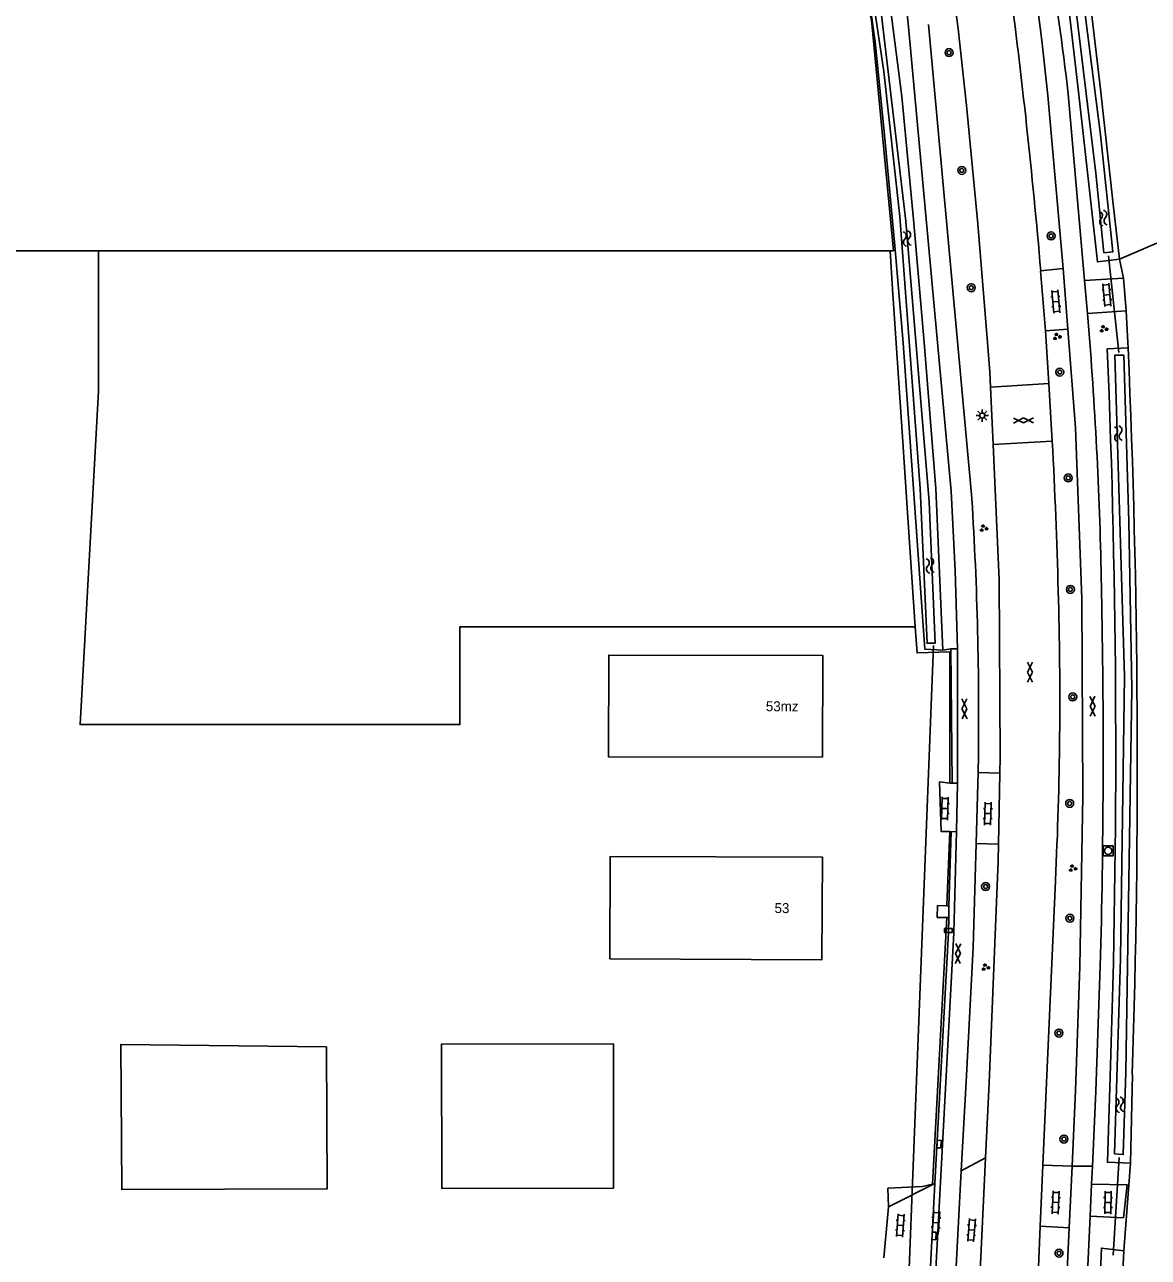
# Model space of a CAD drawing. Extents: x 134297 to 137000, y 403500 to 406000.
# Drawn here: x 136614.5 to 136727.3, y 403908.2 to 404031.9 of the extents above; entities that cross this region are included whole.
import ezdxf

# ---------------------------------------------------------------- set-up
doc = ezdxf.new("R2010")
doc.units = 0
for name, color, linetype in [('gg-afsc-erfafscheiding', 7, 'Continuous'), ('gg-anno-huisnummerreeks BGT', 7, 'Continuous'), ('gg-bbg-bijgebouw', 7, 'Continuous'), ('gg-bbg-hoofdgebouw', 7, 'Continuous'), ('gg-knt-bronhoudergrens', 7, 'Continuous'), ('gg-knt-verharding', 7, 'Continuous'), ('gg-knt-verharding nz', 7, 'Continuous'), ('gg-kntw-bovenkant insteek waterloop', 7, 'Continuous'), ('gg-kntw-waterlijn', 7, 'Continuous'), ('gg-kwrk-duiker nz buis', 7, 'Continuous'), ('gt-grn-groengrens', 7, 'Continuous'), ('gt-grn-vlakafsluiter', 7, 'Continuous'), ('gt-grn-weggrens', 7, 'Continuous'), ('gt-symb-boom', 7, 'Continuous'), ('gt-symb-gesloten verharding', 7, 'Continuous'), ('gt-symb-groenvak', 7, 'Continuous'), ('gt-symb-klinker verharding', 7, 'Continuous'), ('gt-symb-kolk', 7, 'Continuous'), ('gt-symb-lichtmast', 7, 'Continuous'), ('gt-symb-rioolschacht', 7, 'Continuous'), ('gt-symb-watersymbool', 7, 'Continuous')]:
    doc.layers.add(name, color=color, linetype=linetype)

# ---------------------------------------------------------------- blocks, each defined once
blk = doc.blocks.new('gt0-BOOM')
at = {"layer": 'gt-symb-boom'}
for radius in [0.4, 0.2]:
    blk.add_circle((0, 0), radius, dxfattribs=at)
blk = doc.blocks.new('gt0-KL1')
at = {"layer": 'gt-symb-klinker verharding'}
for p, q in [((-1.15, 0.3), (1.15, 0.3)), ((-1, -0.3), (-1, 0.3)), ((-0.5, 0.3), (-0.5, 0.45)), ((0, -0.3), (0, 0.3)), ((0.5, 0.3), (0.5, 0.45)), ((1, -0.3), (1, 0.3)), ((-1.15, -0.3), (1.15, -0.3)), ((-0.5, -0.45), (-0.5, -0.3)), ((0.5, -0.45), (0.5, -0.3))]:
    blk.add_line(p, q, dxfattribs=at)
blk = doc.blocks.new('gt0-WA')
at = {"layer": 'gt-symb-watersymbool'}
for centre, start, end in [((-0.32, 0.02), 28.0725, 151.9275), ((0.43, 0.42), 208.0725, 331.9275), ((-0.32, -0.43), 28.0725, 151.9275), ((0.43, -0.03), 208.0725, 331.9275)]:
    blk.add_arc(centre, 0.425, start, end, dxfattribs=at)
blk = doc.blocks.new('gt0-GRVAK')
at = {"layer": 'gt-symb-groenvak'}
for p, q in [((-0.11, 0.19), (-0.23, 0.24)), ((-0.18, 0.15), (0.09, 0.15)), ((-0.09, 0.21), (-0.16, 0.32)), ((-0.05, 0.21), (-0.05, 0.39)), ((0, 0.21), (0.06, 0.32)), ((0.01, 0.19), (0.13, 0.24)), ((0.26, -0.05), (0.2, 0.06)), ((0.3, -0.05), (0.3, 0.13)), ((0.35, -0.05), (0.41, 0.06)), ((-0.24, -0.23), (-0.36, -0.18)), ((-0.32, -0.26), (-0.05, -0.26)), ((-0.23, -0.21), (-0.29, -0.09)), ((-0.18, -0.2), (-0.18, -0.02)), ((-0.14, -0.21), (-0.07, -0.09)), ((-0.12, -0.23), (0, -0.18)), ((0.24, -0.07), (0.12, -0.02)), ((0.17, -0.11), (0.44, -0.11)), ((0.37, -0.07), (0.49, -0.02))]:
    blk.add_line(p, q, dxfattribs=at)
blk = doc.blocks.new('gt0-GESVH1')
at = {"layer": 'gt-symb-gesloten verharding'}
for p, q in [((-0.99, -0.26), (0.01, 0.24)), ((0.01, -0.26), (-0.99, 0.24)), ((0.01, 0.24), (1.01, -0.26)), ((1.01, 0.24), (0.01, -0.26))]:
    blk.add_line(p, q, dxfattribs=at)
blk = doc.blocks.new('gt0-RS')
at = {"layer": 'gt-symb-rioolschacht'}
blk.add_lwpolyline([(-0.5, -0.5), (0.5, -0.5), (0.5, 0.5), (-0.5, 0.5)], close=True, dxfattribs=at)
blk.add_circle((0, 0), 0.375, dxfattribs=at)
blk = doc.blocks.new('gt0-LMAST')
at = {"layer": 'gt-symb-lichtmast'}
for p, q in [((-0.18, 0.17), (-0.45, 0.44)), ((-0.01, 0.25), (-0.01, 0.62)), ((0.17, 0.17), (0.44, 0.44)), ((-0.26, 0), (-0.63, 0)), ((-0.18, -0.18), (-0.45, -0.45)), ((-0.01, -0.25), (-0.01, -0.63)), ((0.44, -0.45), (0.17, -0.18)), ((0.24, 0), (0.62, 0))]:
    blk.add_line(p, q, dxfattribs=at)
blk.add_circle((-0.01, 0), 0.25, dxfattribs=at)
blk = doc.blocks.new('gt0-KOLK')
at = {"layer": 'gt-symb-kolk'}
blk.add_lwpolyline([(0, 0), (0.38, 0), (0.38, 0.4), (-0.38, 0.4), (-0.38, 0), (0, 0)], dxfattribs=at)

msp = doc.modelspace()

# ---------------------------------------------------------------- linework, layer by layer
at = {"layer": 'gg-afsc-erfafscheiding'}
for p, q in [((136702.56, 403991.03), (136701.6, 404005.35)), ((136703.87, 403971.46), (136703.17, 403981.94)), ((136707.02, 403943.55), (136707.33, 403950.9))]:
    msp.add_line(p, q, dxfattribs=at)
for points in [[(136707.35, 403955.78), (136707.35, 403968.95), (136704.05, 403968.84), (136703.87, 403971.46)], [(136701.12, 403915.13), (136704.59, 403915.28), (136705.59, 403915.53), (136707.02, 403942.28)]]:
    msp.add_lwpolyline(points, dxfattribs=at)
at = {"layer": 'gg-bbg-bijgebouw'}
msp.add_line((136673.58, 403929.61), (136673.59, 403915.1), dxfattribs=at)
for points in [[(136644.81, 403929.3), (136644.87, 403915.05), (136624.25, 403914.97), (136624.15, 403929.54), (136644.81, 403929.3)], [(136673.58, 403929.61), (136656.35, 403929.58), (136656.38, 403915.08), (136673.59, 403915.1)]]:
    msp.add_lwpolyline(points, dxfattribs=at)
at = {"layer": 'gg-bbg-hoofdgebouw'}
for points in [[(136694.57, 403958.37), (136694.6, 403968.58), (136673.11, 403968.62), (136673.08, 403958.42), (136694.57, 403958.37)], [(136673.23, 403938.14), (136673.26, 403948.41), (136694.55, 403948.34), (136694.5, 403938.04), (136673.23, 403938.14)]]:
    msp.add_lwpolyline(points, dxfattribs=at)
at = {"layer": 'gg-knt-bronhoudergrens'}
for p, q in [((136724.35, 404008.35), (136729.12, 404010.39)), ((136701.34, 404009.21), (136621.92, 404009.21))]:
    msp.add_line(p, q, dxfattribs=at)
for points in [[(136565.32, 404088.32), (136600.22, 404081.2), (136643.34, 404075.89), (136660.67, 404072.34), (136672.43, 404069.38), (136682.66, 404065.06), (136689.26, 404059.31), (136694.33, 404051.19), (136696.95, 404043.5), (136699.49, 404032.34), (136701.69, 404009.21), (136701.34, 404009.21)], [(136621.92, 404009.21), (136584.93, 404009.21), (136583.79, 403888.33), (136701.19, 403889.12)], [(136703.87, 403971.46), (136658.18, 403971.46), (136658.18, 403961.65), (136620.08, 403961.65), (136621.92, 403995.12), (136621.92, 404009.21)]]:
    msp.add_lwpolyline(points, dxfattribs=at)
at = {"layer": 'gg-knt-verharding'}
for p, q in [((136705.19, 404031.9), (136709.48, 403985.12)), ((136719.21, 404024.95), (136720.86, 404006.21)), ((136716.45, 404007.19), (136718.71, 404007.42)), ((136716.45, 404007.19), (136716.92, 404001.18)), ((136719.19, 404001.32), (136718.71, 404007.42)), ((136720.86, 404006.21), (136724.75, 404006.46)), ((136720.86, 404006.21), (136721.15, 404002.9)), ((136724.75, 404006.46), (136725.02, 404003.17)), ((136721.15, 404002.9), (136725.02, 404003.17)), ((136721.15, 404002.9), (136721.38, 404000)), ((136716.92, 404001.18), (136719.19, 404001.32)), ((136717.28, 403995.88), (136716.92, 404001.18)), ((136711.41, 403995.52), (136717.28, 403995.88)), ((136711.68, 403989.75), (136711.41, 403995.52)), ((136717.28, 403995.88), (136717.62, 403990.11)), ((136717.62, 403990.11), (136711.68, 403989.75)), ((136707.45, 403969.25), (136708.11, 403969.25)), ((136707.45, 403969.25), (136707.56, 403955.76)), ((136708.09, 403955.77), (136708.11, 403969.25)), ((136710.17, 403956.83), (136710.2, 403958.59)), ((136706.3, 403955.89), (136707.35, 403955.78)), ((136712.37, 403956.77), (136710.17, 403956.83)), ((136712.22, 403949.64), (136712.37, 403956.77)), ((136707.56, 403955.76), (136707.35, 403955.78)), ((136708, 403950.9), (136708.09, 403955.77)), ((136706.48, 403950.92), (136707.33, 403950.9)), ((136707.48, 403950.89), (136707.25, 403943.43)), ((136707.33, 403950.9), (136707.48, 403950.89)), ((136712.22, 403949.64), (136709.98, 403949.7)), ((136717.93, 403945.98), (136716.68, 403917.41)), ((136707.02, 403943.44), (136706.1, 403943.49)), ((136706.06, 403942.28), (136707.02, 403942.28)), ((136707.25, 403943.43), (136707.02, 403943.44)), ((136707.02, 403942.28), (136707.23, 403942.28)), ((136708.49, 403916.85), (136708.96, 403925.79)), ((136710.9, 403918.15), (136708.49, 403916.85)), ((136710.13, 403901.36), (136710.9, 403918.15)), ((136708.49, 403916.85), (136707.75, 403903.01)), ((136716.68, 403917.41), (136716.39, 403911.3)), ((136716.68, 403917.41), (136719.61, 403917.32)), ((136719.32, 403911.12), (136719.61, 403917.32)), ((136721.64, 403917.33), (136721.56, 403915.53)), ((136705.84, 403915.59), (136701.2, 403913.25)), ((136721.56, 403915.53), (136721.41, 403912.31)), ((136716.39, 403911.3), (136719.32, 403911.12))]:
    msp.add_line(p, q, dxfattribs=at)
for points in [[(136707.17, 404039.13), (136708.17, 404031.47), (136709.02, 404023.8), (136710.15, 404011.91), (136711.12, 404000), (136711.34, 403997.04), (136711.41, 403995.52)], [(136718.71, 404007.42), (136717.17, 404024.79), (136716.57, 404030.31), (136715.87, 404035.83)], [(136703.18, 404031.68), (136707.47, 403985.08), (136707.87, 403977.11), (136708.11, 403969.25)], [(136719.61, 403917.32), (136719.96, 403924.92), (136720.39, 403937.35), (136720.67, 403954.5), (136720.57, 403974.27), (136719.93, 403991.42), (136719.19, 404001.32)], [(136711.68, 403989.75), (136712.3, 403976.17), (136712.4, 403958.39), (136712.37, 403956.77)], [(136709.98, 403949.7), (136710.15, 403955.71), (136710.17, 403956.83)], [(136705.8, 403904.48), (136707.73, 403940.74), (136708, 403950.9)], [(136708.96, 403925.79), (136709.67, 403939.26), (136709.98, 403949.7)], [(136712.22, 403949.64), (136712.18, 403947.93), (136711.3, 403925.7), (136710.9, 403918.15)], [(136707.23, 403942.28), (136707.19, 403940.77), (136705.84, 403915.59)], [(136722.43, 403937.39), (136721.99, 403924.84), (136721.64, 403917.33)], [(136721.56, 403915.53), (136725.12, 403915.46), (136724.76, 403912.15), (136721.41, 403912.31)], [(136716.39, 403911.3), (136715.66, 403893.27), (136714.5, 403868.42), (136712.83, 403835.52), (136712.27, 403816.6), (136712.72, 403804.92), (136713.5, 403798.47)], [(136721.41, 403912.31), (136717.59, 403830.93), (136717.16, 403818.97)], [(136719.32, 403911.12), (136715.57, 403830.99), (136715.14, 403819.05), (136715.13, 403809.67)]]:
    msp.add_lwpolyline(points, dxfattribs=at)
for centre, radius, start, end in [((136376.88, 403984.88), 344.67, 6.676, 11.553), ((136621.92, 404024.12), 81.61, 5.3152, 19.7199), ((136075.65, 403952.45), 643.14, 4.88308, 7.48781), ((136304.25, 403967.8), 418.37, 0.8291, 4.4138), ((136167.84, 403960.92), 550.55, 1.47, 3.0389), ((136362.82, 403962.51), 347.41, 359.3543, 3.7329), ((136343.73, 403964.12), 374.64, 357.2248, 1.6714), ((135913.66, 403958.84), 809.06, 358.48077, 1.0636)]:
    msp.add_arc(centre, radius, start, end, dxfattribs=at)
at = {"layer": 'gg-knt-verharding nz'}
for p, q in [((136707.56, 403955.76), (136708.09, 403955.77)), ((136708, 403950.9), (136707.48, 403950.89)), ((136707.23, 403942.28), (136707.25, 403943.43)), ((136705.84, 403915.59), (136705.28, 403904.85))]:
    msp.add_line(p, q, dxfattribs=at)
at = {"layer": 'gg-kntw-bovenkant insteek waterloop'}
for p, q in [((136723.74, 404013.87), (136724.35, 404008.35)), ((136723.13, 403999.36), (136725.23, 403999.47)), ((136725.65, 403926.54), (136725.46, 403917.64)), ((136720.73, 403819.19), (136724.79, 403908.84))]:
    msp.add_line(p, q, dxfattribs=at)
for points in [[(136720.45, 404042.49), (136722.46, 404025.43), (136723.74, 404013.87)], [(136724.35, 404008.35), (136722.15, 404008.09), (136720.26, 404025.16), (136718.26, 404042.23)], [(136700.37, 404040.28), (136701.52, 404032.49), (136702.53, 404024.69), (136703.69, 404012.35), (136704.77, 404000)], [(136702.66, 403999.96), (136701.81, 404009.69), (136700.75, 404021.18), (136699.83, 404030.17), (136698.75, 404038.01)], [(136702.66, 403999.96), (136704.83, 403969.2), (136706.62, 403969.13)], [(136706.62, 403969.13), (136705.92, 403985.35), (136704.77, 404000)], [(136725.46, 403917.64), (136723.15, 403917.72), (136723.43, 403926.31)], [(136725.33, 403789.87), (136725.27, 403789.21), (136724.96, 403789.03), (136724.19, 403788.7), (136723.56, 403788.74), (136722.93, 403789.51), (136722.14, 403790.93), (136721.55, 403792.25), (136720.46, 403795.69), (136719.48, 403799.92), (136718.74, 403804.48), (136718.59, 403807.4), (136718.55, 403810.07), (136719.19, 403827.75), (136720.59, 403862.43), (136722.55, 403909.1), (136724.79, 403908.84)]]:
    msp.add_lwpolyline(points, dxfattribs=at)
for centre, radius, start, end in [((135759.72, 403958.9), 964.26, 358.06292, 2.40454), ((135762.88, 403957.5), 963.26, 358.15801, 2.49718)]:
    msp.add_arc(centre, radius, start, end, dxfattribs=at)
at = {"layer": 'gg-kntw-waterlijn'}
for points in [[(136699.17, 404043.92), (136702.93, 404012.17), (136705.26, 403984.01), (136705.85, 403969.81), (136705.06, 403969.81), (136704.35, 403985.35), (136702.32, 404012.64), (136700.71, 404027.21), (136698.65, 404041.14)], [(136719.84, 404041.34), (136722.45, 404020.85), (136723.68, 404009.09), (136722.8, 404009), (136721.97, 404017), (136718.9, 404042.38)], [(136723.87, 403918.56), (136724.47, 403938.21), (136724.87, 403966.52), (136723.89, 403998.71), (136724.79, 403998.74), (136725.3, 403982.02), (136725.6, 403965.22), (136725.01, 403926.75), (136724.74, 403918.48), (136723.87, 403918.56)]]:
    msp.add_lwpolyline(points, dxfattribs=at)
at = {"layer": 'gg-kwrk-duiker nz buis'}
for p, q in [((136724.29, 403999.01), (136723.24, 404008.71)), ((136705.69, 403969.57), (136703.11, 403902.86)), ((136724.31, 403918.2), (136723.71, 403908.4))]:
    msp.add_line(p, q, dxfattribs=at)
at = {"layer": 'gt-grn-groengrens'}
for p, q in [((136701.6, 404005.35), (136701.34, 404009.21)), ((136724.35, 404008.35), (136724.75, 404006.46)), ((136725.02, 404003.17), (136725.2, 404000)), ((136725.2, 404000), (136725.23, 403999.47)), ((136702.56, 403991.03), (136703.17, 403981.94)), ((136706.62, 403969.13), (136707.45, 403969.25)), ((136707.02, 403943.55), (136707.02, 403943.44)), ((136725.46, 403917.64), (136724.79, 403908.84)), ((136701.12, 403915.13), (136701.2, 403913.25))]:
    msp.add_line(p, q, dxfattribs=at)
at = {"layer": 'gt-grn-vlakafsluiter'}
for p, q in [((136706.48, 403950.92), (136706.3, 403955.89)), ((136706.06, 403942.28), (136706.1, 403943.49)), ((136701.2, 403913.25), (136700.71, 403908.13))]:
    msp.add_line(p, q, dxfattribs=at)
at = {"layer": 'gt-grn-weggrens'}
msp.add_line((136719.61, 403917.32), (136721.64, 403917.33), dxfattribs=at)

# ---------------------------------------------------------------- block references
at = {"layer": 'gt-symb-boom'}
for p in [(136707.26, 404029.09), (136708.54, 404017.27), (136717.5, 404010.69), (136709.48, 404005.49), (136718.37, 403997.02), (136719.22, 403986.4), (136719.43, 403975.21), (136719.67, 403964.42), (136719.36, 403953.73), (136710.93, 403945.39), (136719.38, 403942.21), (136718.28, 403930.68), (136718.79, 403920.04), (136718.29, 403908.59)]:
    msp.add_blockref('gt0-BOOM', p, dxfattribs=at)
at = {"layer": 'gt-symb-gesloten verharding'}
for p, rotation in [((136714.71, 403992.18), 0.3437705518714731), ((136715.4, 403966.93), -90.00000000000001), ((136708.79, 403963.22), 90.97393443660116), ((136721.65, 403963.47), 90.97393443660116), ((136708.17, 403938.67), -91.66111204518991)]:
    msp.add_blockref('gt0-GESVH1', p, dxfattribs=dict(at, rotation=rotation))
at = {"layer": 'gt-symb-groenvak'}
for p in [(136722.76, 404001.36), (136718.08, 404000.59), (136710.72, 403981.35), (136719.65, 403947.22), (136710.91, 403937.28)]:
    msp.add_blockref('gt0-GRVAK', p, dxfattribs=at)
at = {"layer": 'gt-symb-klinker verharding'}
for p, rotation in [((136723.1, 404004.78), 94.99208116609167), ((136717.97, 404004.1), -85.00791883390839), ((136706.83, 403953.22), -91.66111204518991), ((136711.15, 403952.71), 89.08334574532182), ((136717.96, 403913.68), 87.19194693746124), ((136723.21, 403913.67), -91.0884888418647), ((136702.37, 403911.38), 85.41237434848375), ((136705.95, 403911.66), 85.41237434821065), ((136709.52, 403910.91), 85.41237434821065)]:
    msp.add_blockref('gt0-KL1', p, dxfattribs=dict(at, rotation=rotation))
at = {"layer": 'gt-symb-kolk'}
msp.add_blockref('gt0-KOLK', (136707.19, 403940.77), dxfattribs=at)
for p, rotation in [((136706.05, 403919.55), -93.08404032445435), ((136705.55, 403910.34), -92.97927847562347)]:
    msp.add_blockref('gt0-KOLK', p, dxfattribs=dict(at, rotation=rotation))
at = {"layer": 'gt-symb-lichtmast'}
msp.add_blockref('gt0-LMAST', (136710.6, 403992.66), dxfattribs=at)
at = {"layer": 'gt-symb-rioolschacht'}
msp.add_blockref('gt0-RS', (136723.22, 403948.97), dxfattribs=at)
at = {"layer": 'gt-symb-watersymbool'}
for p, rotation in [((136722.74, 404012.43), 104.00844348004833), ((136703.05, 404010.38), 104.00844348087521), ((136724.25, 403990.79), 104.00844348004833), ((136705.36, 403977.57), 104.00844348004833), ((136724.39, 403923.43), 104.00844348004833)]:
    msp.add_blockref('gt0-WA', p, dxfattribs=dict(at, rotation=rotation))

# ---------------------------------------------------------------- texts
at = {"layer": 'gg-anno-huisnummerreeks BGT'}
for s, rotation, p in [('53mz', 359.8, (136688.88, 403962.99)), ('53', 359.7, (136689.75, 403942.73))]:
    msp.add_text(s, height=1, rotation=rotation, dxfattribs=at).set_placement(p)

doc.saveas('drawing.dxf')
